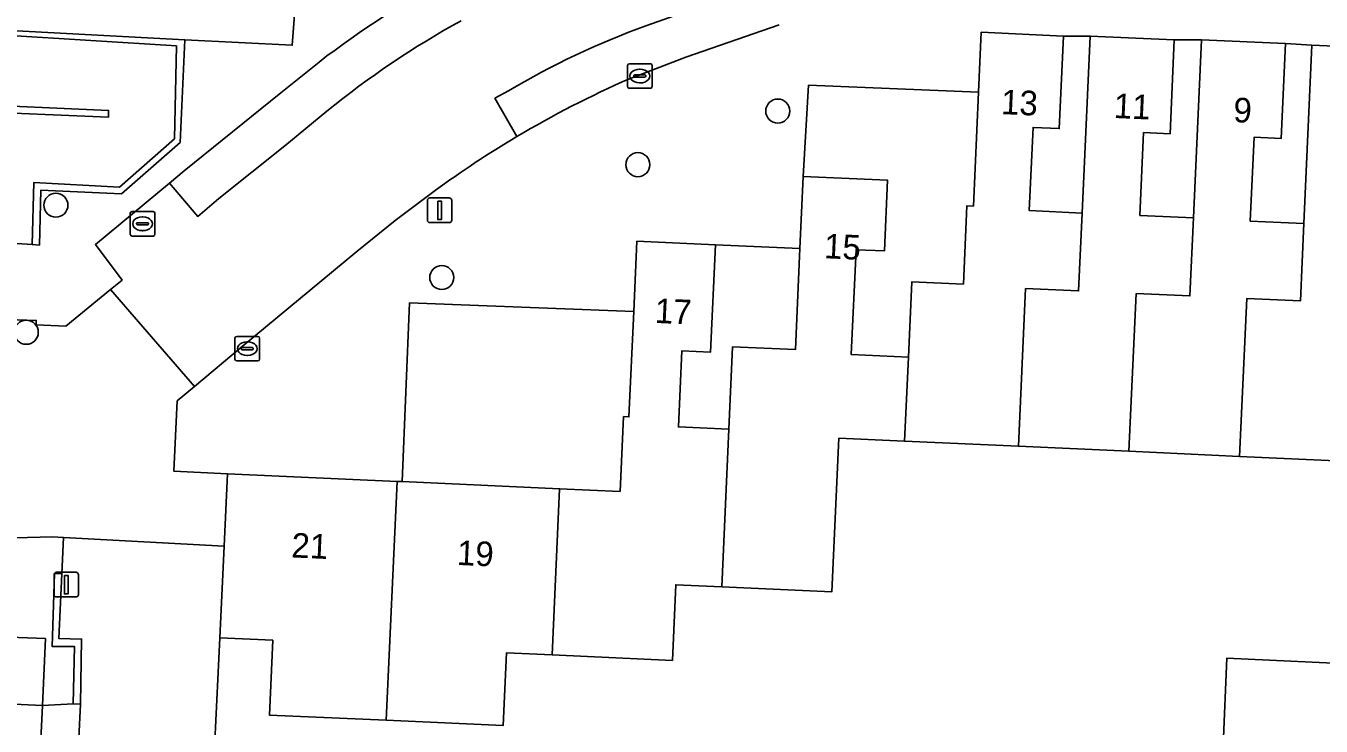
# Model space of a CAD drawing. Extents: x 162989 to 165008, y 383432 to 384338.
# Drawn here: x 164754.5 to 164807.1, y 383872.4 to 383900.9 of the extents above; entities that cross this region are included whole.
import ezdxf

# ---------------------------------------------------------------- set-up
doc = ezdxf.new("R2010")
doc.units = 0
for name, color, linetype in [('IMGEO_Boom', 7, 'Continuous'), ('IMGEO_Erf', 7, 'Continuous'), ('IMGEO_Kolk', 7, 'Continuous'), ('IMGEO_Lichtmast', 7, 'Continuous'), ('IMGEO_Muur', 7, 'Continuous'), ('IMGEO_Pand', 7, 'Continuous'), ('IMGEO_Pand_nummerreeks', 7, 'Continuous'), ('IMGEO_Parkeervlak_open', 7, 'Continuous'), ('IMGEO_Rijbaan_lokaal_open', 7, 'Continuous'), ('IMGEO_Voetpad_open', 7, 'Continuous')]:
    doc.layers.add(name, color=color, linetype=linetype)

msp = doc.modelspace()

# ---------------------------------------------------------------- linework, layer by layer
at = {"layer": 'IMGEO_Boom'}
for centre in [(164785.015, 383897.423), (164779.333, 383895.246), (164755.702, 383893.6), (164771.371, 383890.662), (164754.5, 383888.439)]:
    msp.add_circle(centre, 0.489, dxfattribs=at)
at = {"layer": 'IMGEO_Erf'}
for points in [[(164796.615, 383900.471), (164796.445, 383896.713), (164795.38, 383896.761), (164795.227, 383893.378), (164797.374, 383893.28), (164797.7, 383900.472)], [(164801.116, 383900.317), (164800.943, 383896.5), (164799.869, 383896.549), (164799.717, 383893.185), (164801.889, 383893.087), (164802.217, 383900.318)], [(164805.627, 383900.164), (164805.452, 383896.308), (164804.355, 383896.357), (164804.201, 383892.956), (164806.378, 383892.857), (164806.706, 383900.1)], [(164786.26, 383898.471), (164786.048, 383894.769), (164789.472, 383894.614), (164789.342, 383891.741), (164788.193, 383891.793), (164788, 383887.529), (164790.321, 383887.424), (164790.46, 383890.489), (164792.551, 383890.395), (164792.695, 383893.578), (164792.959, 383893.566), (164793.169, 383898.187)], [(164782.483, 383891.992), (164782.285, 383887.635), (164781.12, 383887.688), (164780.98, 383884.591), (164783.029, 383884.498), (164783.181, 383887.853), (164785.729, 383887.738), (164785.915, 383891.835)], [(164770.064, 383889.64), (164769.757, 383882.373), (164776.156, 383882.083), (164778.614, 383881.972), (164778.751, 383885.013), (164778.97, 383885.003), (164779.164, 383889.283)], [(164755.278, 383875.993), (164751.24, 383876.15), (164751.115, 383873.463), (164755.161, 383873.275)]]:
    msp.add_lwpolyline(points, close=True, dxfattribs=at)
for points in [[(164808.278, 383883.194), (164803.764, 383883.398), (164799.274, 383883.602), (164794.786, 383883.805), (164790.164, 383884.014), (164787.496, 383884.135), (164787.213, 383877.897), (164782.744, 383878.1), (164780.873, 383878.185), (164780.734, 383875.111), (164775.854, 383875.332), (164773.993, 383875.416), (164773.859, 383872.46), (164769.115, 383872.675), (164764.372, 383872.89), (164764.509, 383875.929), (164762.365, 383876.026), (164761.913, 383866.789)], [(164802.953, 383868.101), (164803.242, 383875.197), (164830.394, 383873.923)]]:
    msp.add_lwpolyline(points, dxfattribs=at)
at = {"layer": 'IMGEO_Kolk'}
for p, q in [((164778.913, 383898.421), (164778.913, 383899.273)), ((164778.988, 383899.347), (164779.84, 383899.347)), ((164779.401, 383899.127), (164779.426, 383899.127)), ((164779.914, 383899.273), (164779.914, 383898.421)), ((164779.172, 383898.841), (164779.172, 383898.853)), ((164779.61, 383898.804), (164779.212, 383898.804)), ((164779.215, 383898.89), (164779.613, 383898.89)), ((164779.656, 383898.853), (164779.656, 383898.841)), ((164779.84, 383898.347), (164778.988, 383898.347)), ((164779.424, 383898.567), (164779.399, 383898.567)), ((164758.796, 383893.345), (164759.648, 383893.345)), ((164758.721, 383892.419), (164758.721, 383893.271)), ((164758.98, 383892.839), (164758.98, 383892.851)), ((164759.418, 383892.802), (164759.02, 383892.802)), ((164759.023, 383892.888), (164759.421, 383892.888)), ((164759.209, 383893.125), (164759.234, 383893.125)), ((164759.464, 383892.851), (164759.464, 383892.839)), ((164759.722, 383893.271), (164759.722, 383892.419)), ((164759.648, 383892.345), (164758.796, 383892.345)), ((164759.232, 383892.565), (164759.207, 383892.565)), ((164762.973, 383887.346), (164762.973, 383888.198)), ((164763.048, 383888.272), (164763.9, 383888.272)), ((164763.974, 383888.198), (164763.974, 383887.346)), ((164763.232, 383887.766), (164763.232, 383887.778)), ((164763.67, 383887.729), (164763.272, 383887.729)), ((164763.275, 383887.815), (164763.673, 383887.815)), ((164763.461, 383888.052), (164763.486, 383888.052)), ((164763.716, 383887.778), (164763.716, 383887.766)), ((164763.9, 383887.272), (164763.048, 383887.272)), ((164763.484, 383887.492), (164763.459, 383887.492))]:
    msp.add_line(p, q, dxfattribs=at)
for points in [[(164778.913, 383898.421), (164778.913, 383899.273)], [(164778.988, 383899.347), (164779.84, 383899.347)], [(164779.914, 383899.273), (164779.914, 383898.421)], [(164779.84, 383898.347), (164778.988, 383898.347)], [(164758.796, 383893.345), (164759.648, 383893.345)], [(164758.721, 383892.419), (164758.721, 383893.271)], [(164759.722, 383893.271), (164759.722, 383892.419)], [(164759.648, 383892.345), (164758.796, 383892.345)], [(164762.973, 383887.346), (164762.973, 383888.198)], [(164763.048, 383888.272), (164763.9, 383888.272)], [(164763.974, 383888.198), (164763.974, 383887.346)], [(164763.9, 383887.272), (164763.048, 383887.272)]]:
    msp.add_lwpolyline(points, dxfattribs=at)
for centre, radius, start, end in [((164778.99, 383899.271), 0.0765, 91.552, 178.448), ((164778.99, 383899.271), 0.0765, 91.552, 178.448), ((164779.838, 383899.271), 0.0765, 1.552, 88.448), ((164779.838, 383899.271), 0.0765, 1.552, 88.448), ((164779.212, 383898.85), 0.0403, 85.8775, 175.7526), ((164779.209, 383898.84), 0.0366, 178.938, 274.7102), ((164779.613, 383898.847), 0.043, 264.8664, 352.4533), ((164779.617, 383898.852), 0.0386, 1.7309, 96.639), ((164778.99, 383898.423), 0.0765, 181.552, 268.448), ((164778.99, 383898.423), 0.0765, 181.552, 268.448), ((164779.838, 383898.423), 0.0765, 271.552, 358.448), ((164779.838, 383898.423), 0.0765, 271.552, 358.448), ((164758.798, 383893.269), 0.0765, 91.552, 178.448), ((164758.798, 383893.269), 0.0765, 91.552, 178.448), ((164759.646, 383893.269), 0.0765, 1.552, 88.448), ((164759.646, 383893.269), 0.0765, 1.552, 88.448), ((164759.02, 383892.848), 0.0403, 85.8775, 175.7526), ((164759.017, 383892.838), 0.0366, 178.938, 274.7102), ((164759.421, 383892.845), 0.043, 264.8664, 352.4533), ((164759.425, 383892.85), 0.0386, 1.7309, 96.639), ((164758.798, 383892.421), 0.0765, 181.552, 268.448), ((164758.798, 383892.421), 0.0765, 181.552, 268.448), ((164759.646, 383892.421), 0.0765, 271.552, 358.448), ((164759.646, 383892.421), 0.0765, 271.552, 358.448), ((164763.05, 383888.196), 0.0765, 91.552, 178.448), ((164763.05, 383888.196), 0.0765, 91.552, 178.448), ((164763.898, 383888.196), 0.0765, 1.552, 88.448), ((164763.898, 383888.196), 0.0765, 1.552, 88.448), ((164763.272, 383887.775), 0.0403, 85.8775, 175.7526), ((164763.269, 383887.765), 0.0366, 178.938, 274.7102), ((164763.673, 383887.772), 0.043, 264.8664, 352.4533), ((164763.677, 383887.777), 0.0386, 1.7309, 96.639), ((164763.05, 383887.348), 0.0765, 181.552, 268.448), ((164763.05, 383887.348), 0.0765, 181.552, 268.448), ((164763.898, 383887.348), 0.0765, 271.552, 358.448), ((164763.898, 383887.348), 0.0765, 271.552, 358.448)]:
    msp.add_arc(centre, radius, start, end, dxfattribs=at)
for centre, major_axis, ratio, start_param, end_param in [((164779.4, 383898.847), (-0.387, 0.002), 0.722429, 4.712389, 7.853982), ((164779.425, 383898.847), (-0.39, 0.002), 0.717154, 1.570796, 4.712389), ((164759.208, 383892.845), (-0.387, 0.002), 0.722429, 4.712389, 7.853982), ((164759.233, 383892.845), (-0.39, 0.002), 0.717154, 1.570796, 4.712389), ((164763.46, 383887.772), (-0.387, 0.002), 0.722429, 4.712389, 7.853982), ((164763.485, 383887.772), (-0.39, 0.002), 0.717154, 1.570796, 4.712389)]:
    msp.add_ellipse(centre, major_axis=major_axis, ratio=ratio, start_param=start_param, end_param=end_param, dxfattribs=at)
at = {"layer": 'IMGEO_Lichtmast'}
for p, q in [((164770.887, 383893.893), (164771.677, 383893.893)), ((164771.677, 383893.893), (164770.887, 383893.893)), ((164770.787, 383892.993), (164770.787, 383893.793)), ((164770.787, 383893.793), (164770.787, 383892.993)), ((164771.777, 383893.793), (164771.777, 383892.993)), ((164771.777, 383892.993), (164771.777, 383893.793)), ((164771.677, 383892.893), (164770.887, 383892.893)), ((164770.887, 383892.893), (164771.677, 383892.893)), ((164755.73, 383878.688), (164756.52, 383878.688)), ((164756.52, 383878.688), (164755.73, 383878.688)), ((164755.63, 383877.788), (164755.63, 383878.588)), ((164755.63, 383878.588), (164755.63, 383877.788)), ((164756.62, 383878.588), (164756.62, 383877.788)), ((164756.62, 383877.788), (164756.62, 383878.588)), ((164756.52, 383877.688), (164755.73, 383877.688)), ((164755.73, 383877.688), (164756.52, 383877.688))]:
    msp.add_line(p, q, dxfattribs=at)
for points in [[(164771.207, 383893.768), (164771.357, 383893.768), (164771.357, 383893.018), (164771.207, 383893.018), (164771.207, 383893.768)], [(164756.05, 383878.563), (164756.2, 383878.563), (164756.2, 383877.813), (164756.05, 383877.813), (164756.05, 383878.563)]]:
    msp.add_lwpolyline(points, dxfattribs=at)
for centre, start, end in [((164770.887, 383893.793), 90, 180), ((164770.887, 383893.793), 90, 180), ((164771.677, 383893.793), 0, 90), ((164771.677, 383893.793), 360, 90), ((164770.887, 383892.993), 180, 270), ((164770.887, 383892.993), 180, 270), ((164771.677, 383892.993), 270, 0), ((164771.677, 383892.993), 270, 0), ((164755.73, 383878.588), 90, 180), ((164755.73, 383878.588), 90, 180), ((164756.52, 383878.588), 0, 90), ((164756.52, 383878.588), 360, 90), ((164755.73, 383877.788), 180, 270), ((164755.73, 383877.788), 180, 270), ((164756.52, 383877.788), 270, 0), ((164756.52, 383877.788), 270, 0)]:
    msp.add_arc(centre, 0.1, start, end, dxfattribs=at)
at = {"layer": 'IMGEO_Muur'}
for points in [[(164754.41, 383912.746), (164754.226, 383912.755), (164753.636, 383900.503), (164760.594, 383900.07), (164760.514, 383896.301), (164758.279, 383894.333), (164754.811, 383894.525), (164754.735, 383892.005), (164755.035, 383891.981), (164755.089, 383894.207), (164758.36, 383894.067), (164760.755, 383896.147), (164760.934, 383900.313), (164753.859, 383900.7), (164754.078, 383905.487)], [(164749.52, 383892.572), (164749.519, 383892.312), (164751.808, 383892.189), (164752.052, 383897.426), (164757.841, 383897.178), (164757.844, 383897.45), (164751.826, 383897.72), (164751.572, 383892.472)], [(164756.697, 383873.337), (164756.744, 383875.978), (164755.827, 383875.998), (164755.944, 383878.627), (164755.645, 383878.643), (164755.548, 383875.679), (164756.46, 383875.673), (164756.398, 383873.345)]]:
    msp.add_lwpolyline(points, close=True, dxfattribs=at)
at = {"layer": 'IMGEO_Pand'}
for points in [[(164797.374, 383893.28), (164795.227, 383893.378), (164795.38, 383896.761), (164796.445, 383896.713), (164796.615, 383900.471), (164793.279, 383900.622), (164793.169, 383898.187), (164792.959, 383893.566), (164792.695, 383893.578), (164792.551, 383890.395), (164790.46, 383890.489), (164790.321, 383887.424), (164790.164, 383884.014), (164794.786, 383883.805), (164795.08, 383890.215), (164797.232, 383890.118)], [(164797.374, 383893.28), (164797.232, 383890.118), (164795.08, 383890.215), (164794.786, 383883.805), (164799.274, 383883.602), (164799.569, 383890.012), (164801.748, 383889.914), (164801.889, 383893.087), (164799.717, 383893.185), (164799.869, 383896.549), (164800.943, 383896.5), (164801.116, 383900.317), (164797.7, 383900.472)], [(164801.889, 383893.087), (164801.748, 383889.914), (164799.569, 383890.012), (164799.274, 383883.602), (164803.764, 383883.398), (164804.056, 383889.809), (164806.239, 383889.71), (164806.378, 383892.857), (164804.201, 383892.956), (164804.355, 383896.357), (164805.452, 383896.308), (164805.627, 383900.164), (164802.217, 383900.318)], [(164810.329, 383886.136), (164810.613, 383892.654), (164808.6, 383892.746), (164808.753, 383896.125), (164809.936, 383896.071), (164810.111, 383899.946), (164806.706, 383900.1), (164806.378, 383892.857), (164806.239, 383889.71), (164804.056, 383889.809), (164803.764, 383883.398), (164808.278, 383883.194), (164808.416, 383886.223)], [(164790.164, 383884.014), (164790.321, 383887.424), (164788, 383887.529), (164788.193, 383891.793), (164789.342, 383891.741), (164789.472, 383894.614), (164786.048, 383894.769), (164785.915, 383891.835), (164785.729, 383887.738), (164783.181, 383887.853), (164783.029, 383884.498), (164782.744, 383878.1), (164787.213, 383877.897), (164787.496, 383884.135)], [(164775.854, 383875.332), (164780.734, 383875.111), (164780.873, 383878.185), (164782.744, 383878.1), (164783.029, 383884.498), (164780.98, 383884.591), (164781.12, 383887.688), (164782.285, 383887.635), (164782.483, 383891.992), (164779.294, 383892.136), (164779.164, 383889.283), (164778.97, 383885.003), (164778.751, 383885.013), (164778.614, 383881.972), (164776.156, 383882.083)], [(164769.555, 383882.382), (164762.667, 383882.694), (164762.534, 383879.748), (164762.365, 383876.026), (164764.509, 383875.929), (164764.372, 383872.89), (164769.115, 383872.675)], [(164769.555, 383882.382), (164769.115, 383872.675), (164773.859, 383872.46), (164773.993, 383875.416), (164775.854, 383875.332), (164776.156, 383882.083), (164769.757, 383882.373)], [(164746.339, 383869.364), (164746.187, 383866.079), (164748.439, 383865.973), (164748.137, 383859.425), (164752.901, 383859.202), (164753.199, 383865.566), (164754.778, 383865.493), (164755.161, 383873.275), (164751.115, 383873.463), (164751.24, 383876.15), (164747.793, 383876.311), (164747.619, 383872.572), (164748.741, 383872.519), (164748.588, 383869.259)]]:
    msp.add_lwpolyline(points, close=True, dxfattribs=at)
at = {"layer": 'IMGEO_Parkeervlak_open'}
msp.add_lwpolyline([(164765.659, 383904.845), (164754.078, 383905.487), (164753.859, 383900.7), (164760.934, 383900.313), (164765.302, 383900.1)], close=True, dxfattribs=at)
for points in [[(164785.698, 383902.195), (164785.454, 383902.939), (164784.294, 383902.543), (164779.652, 383900.883)], [(164778.988, 383898.735), (164781.285, 383899.61), (164785.065, 383900.931)], [(164766.386, 383899.414), (164764.841, 383898.159), (164760.917, 383894.992), (164760.321, 383894.499), (164761.46, 383893.147), (164762.325, 383893.869), (164764.997, 383896.015), (164766.709, 383897.417)], [(164774.076, 383898.242), (164773.527, 383897.943), (164774.421, 383896.387)]]:
    msp.add_lwpolyline(points, dxfattribs=at)
for centre, radius, start, end in [((164791.062, 383867.248), 40.541, 118.3061, 127.493), ((164789.441, 383869.592), 35.93, 118.7463, 129.2476), ((164790.923, 383869.88), 32.988, 109.9781, 120.7099), ((164795.902, 383860.222), 42.064, 113.7092, 120.7083)]:
    msp.add_arc(centre, radius, start, end, dxfattribs=at)
at = {"layer": 'IMGEO_Rijbaan_lokaal_open'}
for points in [[(164779.652, 383900.883), (164784.294, 383902.543), (164785.454, 383902.939), (164785.698, 383902.195), (164787.613, 383902.838), (164789.573, 383903.476), (164789.311, 383904.237), (164794.234, 383905.846), (164797.857, 383907.027), (164801.678, 383908.307)], [(164774.421, 383896.387), (164773.527, 383897.943), (164774.076, 383898.242)], [(164766.709, 383897.417), (164764.997, 383896.015), (164762.325, 383893.869), (164761.46, 383893.147), (164760.321, 383894.499), (164757.306, 383892.002), (164758.387, 383890.561), (164757.923, 383890.178), (164761.327, 383886.239), (164763.272, 383887.866), (164767.925, 383891.721), (164769.484, 383892.975), (164771.098, 383894.193)], [(164761.327, 383886.239), (164757.923, 383890.178), (164756.11, 383888.685), (164754.895, 383888.738), (164754.903, 383888.92), (164751.086, 383889.049), (164750.67, 383886.701), (164749.251, 383886.728), (164746.8, 383884.949), (164746.62, 383879.718)], [(164749.483, 383879.962), (164755.558, 383880.129), (164756.01, 383880.104), (164762.534, 383879.748), (164762.667, 383882.694), (164760.494, 383882.792), (164760.623, 383885.649), (164761.327, 383886.239)], [(164761.913, 383866.789), (164762.365, 383876.026), (164762.534, 383879.748), (164756.01, 383880.104), (164755.944, 383878.627), (164755.827, 383875.998), (164756.744, 383875.978), (164756.697, 383873.337), (164754.675, 383832.001)]]:
    msp.add_lwpolyline(points, dxfattribs=at)
for centre, radius, start, end in [((164789.441, 383869.592), 35.93, 118.7463, 129.2476), ((164790.923, 383869.88), 32.988, 109.9781, 120.7099), ((164795.909, 383860.228), 42.062, 120.7216, 126.1477)]:
    msp.add_arc(centre, radius, start, end, dxfattribs=at)
at = {"layer": 'IMGEO_Voetpad_open'}
for points in [[(164786.26, 383898.471), (164793.169, 383898.187), (164793.279, 383900.622), (164796.615, 383900.471), (164797.7, 383900.472), (164801.116, 383900.317), (164802.217, 383900.318), (164805.627, 383900.164), (164806.706, 383900.1), (164810.111, 383899.946), (164813.384, 383899.794), (164813.517, 383902.714), (164816.966, 383902.557), (164819.28, 383902.426), (164822.722, 383902.27), (164828.079, 383901.986), (164825.406, 383910.601)], [(164776.838, 383906.523), (164776.727, 383906.486), (164773.588, 383905.439), (164769.859, 383904.814), (164765.659, 383904.845), (164765.302, 383900.1), (164760.934, 383900.313), (164760.755, 383896.147), (164758.36, 383894.067), (164755.089, 383894.207), (164755.035, 383891.981), (164754.735, 383892.005), (164751.808, 383892.189)], [(164785.065, 383900.931), (164781.285, 383899.61), (164778.988, 383898.735)], [(164751.808, 383892.189), (164754.735, 383892.005), (164754.811, 383894.525), (164758.279, 383894.333), (164760.514, 383896.301), (164760.594, 383900.07), (164753.636, 383900.503)], [(164751.086, 383889.049), (164754.903, 383888.92), (164754.895, 383888.738), (164756.11, 383888.685), (164757.923, 383890.178), (164758.387, 383890.561), (164757.306, 383892.002), (164760.321, 383894.499), (164760.917, 383894.992), (164764.841, 383898.159), (164766.386, 383899.414)], [(164771.098, 383894.193), (164769.484, 383892.975), (164767.925, 383891.721), (164763.272, 383887.866), (164761.327, 383886.239), (164760.623, 383885.649), (164760.494, 383882.792), (164762.667, 383882.694), (164769.555, 383882.382), (164769.757, 383882.373), (164770.064, 383889.64), (164779.164, 383889.283), (164779.294, 383892.136), (164782.483, 383891.992), (164785.915, 383891.835), (164786.048, 383894.769), (164786.26, 383898.471)], [(164751.826, 383897.72), (164757.844, 383897.45), (164757.841, 383897.178), (164752.052, 383897.426)], [(164751.24, 383876.15), (164755.278, 383875.993), (164755.161, 383873.275), (164756.398, 383873.345), (164756.46, 383875.673), (164755.548, 383875.679), (164755.645, 383878.643), (164755.944, 383878.627), (164756.01, 383880.104), (164755.558, 383880.129), (164749.483, 383879.962)]]:
    msp.add_lwpolyline(points, dxfattribs=at)
for points in [[(164805.451, 383846.485), (164807.797, 383846.406), (164808.424, 383859.541), (164808.586, 383862.805), (164808.735, 383866.374), (164808.9, 383869.702), (164809.103, 383873.071), (164821.16, 383872.421), (164827.825, 383872.091), (164833.77, 383871.798), (164833.863, 383873.765), (164830.394, 383873.923), (164803.242, 383875.197), (164802.953, 383868.101), (164788.801, 383868.729), (164788.69, 383866.551), (164780.606, 383866.916), (164780.445, 383864.864), (164787.55, 383864.532), (164787.561, 383864.764), (164790.716, 383864.617), (164790.82, 383866.83), (164797.343, 383866.526), (164806.365, 383866.111)], [(164756.697, 383873.337), (164756.398, 383873.345), (164755.161, 383873.275), (164754.778, 383865.493), (164753.199, 383865.566), (164752.901, 383859.202), (164752.537, 383849.796), (164752.366, 383845.824), (164751.993, 383838.169), (164751.845, 383834.713), (164751.773, 383833.627), (164751.625, 383830.183), (164751.565, 383829.12), (164751.415, 383825.634), (164751.155, 383820.282), (164756.121, 383819.979), (164756.296, 383824.437), (164756.665, 383824.423), (164758.054, 383824.34), (164758.135, 383826.41), (164754.047, 383826.63), (164754.346, 383832.046), (164754.675, 383832.001)]]:
    msp.add_lwpolyline(points, close=True, dxfattribs=at)
for centre, radius, start, end in [((164791.062, 383867.248), 40.541, 118.3061, 127.493), ((164795.902, 383860.222), 42.064, 113.7092, 120.7083), ((164795.909, 383860.228), 42.062, 120.7216, 126.1477)]:
    msp.add_arc(centre, radius, start, end, dxfattribs=at)

# ---------------------------------------------------------------- texts
at = {"layer": 'IMGEO_Pand_nummerreeks'}
for s, rotation, p in [('13', 357.4083, (164794.064, 383897.302)), ('11', 357.402, (164798.639, 383897.145)), ('9', 357.4142, (164803.499, 383896.977)), ('15', 357.4081, (164786.877, 383891.447)), ('17', 357.4146, (164780.006, 383888.82)), ('21', 357.4102, (164765.25, 383879.294)), ('19', 357.4077, (164771.972, 383878.989))]:
    msp.add_text(s, height=1, rotation=rotation, dxfattribs=at).set_placement(p)

doc.saveas('drawing.dxf')
